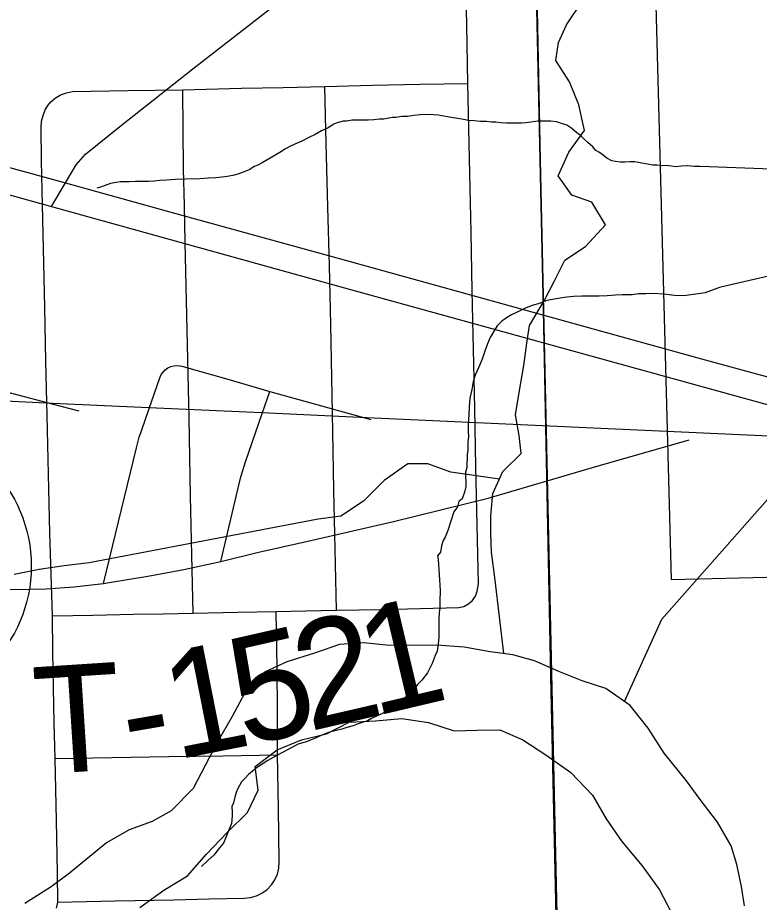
# Model space of a CAD drawing. Extents: x -6.1 to 38, y -7.7 to 22.
# Drawn here: x 6.7032 to 7.0961, y 19.6797 to 20.1484 of the extents above; entities that cross this region are included whole.
import ezdxf

# ---------------------------------------------------------------- set-up
doc = ezdxf.new("R2010")
doc.units = 0
for name, color, linetype in [('GM_X_City_Street', 7, 'Continuous'), ('GM_X_Corporation', 7, 'Continuous'), ('GM_X_County_Road', 7, 'Continuous'), ('GM_X_Major_River', 7, 'Continuous'), ('GM_X_Minor_River', 7, 'Continuous'), ('GM_X_Township_Road', 7, 'Continuous'), ('GM_X_Township_Road_Text', 7, 'Continuous'), ('GM_X_Unincorporated', 7, 'Continuous'), ('GM_X_US_Route', 7, 'Continuous')]:
    doc.layers.add(name, color=color, linetype=linetype)

msp = doc.modelspace()

# ---------------------------------------------------------------- linework, layer by layer
at = {"layer": 'GM_X_City_Street'}
for points in [[(6.94663, 19.8445), (6.94727, 19.84835), (6.94663, 19.87941), (6.94598, 19.91048), (6.94533, 19.94154), (6.94469, 19.9726), (6.94404, 20.00366), (6.94339, 20.03472), (6.94274, 20.06579), (6.94224, 20.08964), (6.94175, 20.11349), (6.94113, 20.14455), (6.94065, 20.16868), (6.94018, 20.19281)], [(6.7907, 20.11022), (6.82177, 20.11095), (6.84385, 20.11147), (6.86593, 20.11199), (6.89116, 20.11257), (6.91638, 20.11315), (6.94175, 20.11349)], [(6.7208, 20.10377), (6.72312, 20.10575), (6.72596, 20.10747), (6.72905, 20.10865), (6.73227, 20.10929), (6.76149, 20.10975), (6.7907, 20.11022)], [(6.79612, 19.83279), (6.79548, 19.86385), (6.79484, 19.89491), (6.79441, 19.9156), (6.79398, 19.93629), (6.79331, 19.96736), (6.79264, 19.99842), (6.79197, 20.02948), (6.79154, 20.04889), (6.79113, 20.06831), (6.79092, 20.08926), (6.7907, 20.11022)], [(6.87209, 19.8344), (6.87173, 19.85066), (6.87136, 19.86691), (6.87077, 19.89797), (6.87019, 19.92904), (6.86966, 19.95747), (6.86912, 19.9859), (6.86833, 20.01696), (6.86755, 20.04802), (6.86703, 20.06836), (6.86652, 20.0887), (6.86593, 20.11199)], [(6.72381, 19.67658), (6.72456, 19.67979), (6.72434, 19.69508), (6.7237, 19.72298), (6.72338, 19.73939), (6.72306, 19.75579), (6.72258, 19.77451), (6.7221, 19.79324), (6.72186, 19.81232), (6.72161, 19.83141), (6.72095, 19.85343), (6.72028, 19.87546), (6.71956, 19.90652), (6.71885, 19.93759), (6.71819, 19.96629), (6.71753, 19.995), (6.71688, 20.02606), (6.71639, 20.0493), (6.7159, 20.07252), (6.71558, 20.09016), (6.7159, 20.09348), (6.71664, 20.09658), (6.71772, 20.0996), (6.71921, 20.10182), (6.7208, 20.10377)], [(6.72161, 19.83141), (6.74301, 19.83183), (6.76441, 19.83227), (6.78027, 19.83253), (6.79612, 19.83279), (6.81987, 19.83331), (6.84011, 19.83366), (6.8558, 19.83403), (6.87209, 19.8344), (6.89616, 19.83488), (6.91653, 19.83541), (6.9369, 19.83595), (6.93957, 19.83637), (6.94177, 19.83762), (6.94407, 19.83937), (6.94577, 19.84183), (6.94663, 19.8445)], [(6.72456, 19.67979), (6.75492, 19.68041), (6.78598, 19.68104), (6.8046, 19.68142), (6.82321, 19.6818), (6.82648, 19.68214), (6.82966, 19.68307), (6.83264, 19.68452), (6.83529, 19.68647), (6.83762, 19.68885), (6.83942, 19.69159), (6.8408, 19.69461), (6.84156, 19.69782), (6.84179, 19.70112), (6.84135, 19.72948), (6.84091, 19.75784), (6.84079, 19.7809), (6.84067, 19.80395), (6.84011, 19.83366)], [(6.72306, 19.75579), (6.75314, 19.75631), (6.78323, 19.75684), (6.81207, 19.75734), (6.84091, 19.75784)]]:
    msp.add_lwpolyline(points, dxfattribs=at)
at = {"layer": 'GM_X_Corporation'}
for points in [[(4.22089, 19.39843), (4.27649, 19.3997), (4.32704, 19.40086), (4.34441, 19.40116), (4.39909, 19.40211), (4.59553, 19.40667), (4.87412, 19.41274), (4.97606, 19.41491), (5.07728, 19.4172), (5.13005, 19.41862), (5.18283, 19.42005), (5.26822, 19.42235), (5.32463, 19.42402), (6.10501, 19.44291), (6.34755, 19.45258), (6.9731, 19.47266), (6.99327, 19.47331), (6.9774, 20.19314), (6.97663, 20.24175), (6.97563, 20.30513), (6.97445, 20.38052), (6.96628, 20.9), (2.1, 20.9)], [(6.99642, 19.21465), (6.99537, 19.2963), (6.99336, 19.45142), (6.99328, 19.45811), (6.99291, 19.47381), (6.98563, 19.7993), (6.97797, 20.18781), (6.97788, 20.19349), (6.98138, 20.19354), (7.00076, 20.18964), (7.0406, 20.18161), (7.04939, 19.85064), (7.10715, 19.85216)], [(3.57893, 20.04876), (4.40517, 20.00794), (4.52052, 20.00493), (5.06432, 19.99968), (5.10588, 19.99873), (5.44207, 19.98944), (5.85226, 19.97619), (6.03347, 19.96996), (6.05243, 19.96934), (6.44715, 19.95634), (6.50311, 19.95448), (6.5387, 19.95281), (6.57375, 19.95116), (6.60957, 19.94948), (6.64602, 19.94776), (6.72175, 19.94421), (6.77262, 19.94188), (6.8325, 19.93914), (6.8881, 19.93659), (7.17492, 19.92346)], [(3.57893, 20.04876), (4.40517, 20.00794), (4.52052, 20.00493), (5.06432, 19.99968), (5.10588, 19.99873), (5.44207, 19.98944), (5.85226, 19.97619), (6.03347, 19.96996), (6.05243, 19.96934), (6.44715, 19.95634), (6.50311, 19.95448), (6.5387, 19.95281), (6.57375, 19.95116), (6.60957, 19.94948), (6.64602, 19.94776), (6.72175, 19.94421), (6.77262, 19.94188), (6.8325, 19.93914), (6.8881, 19.93659), (7.17492, 19.92346)]]:
    msp.add_lwpolyline(points, dxfattribs=at)
msp.add_lwpolyline([(8.9, 19.53649), (8.9, 20.9), (6.96628, 20.9), (6.97445, 20.38052), (6.97563, 20.30513), (6.97663, 20.24175), (6.9774, 20.19314), (6.99327, 19.47331), (8.77312, 19.53228), (8.77571, 19.53237)], close=True, dxfattribs=at)
at = {"layer": 'GM_X_County_Road'}
msp.add_lwpolyline([(6.7211, 20.04832), (6.72854, 20.06081), (6.73424, 20.07037), (6.73916, 20.07601), (6.75824, 20.09151), (6.79602, 20.12134), (6.83803, 20.15389), (6.86721, 20.17741), (6.88371, 20.19172), (6.89583, 20.20385), (6.90538, 20.21459), (6.9181, 20.2305), (6.94634, 20.26728), (6.96662, 20.29412), (7.03104, 20.38022), (7.06583, 20.42893), (7.09526, 20.47089), (7.13583, 20.52815)], dxfattribs=at)
at = {"layer": 'GM_X_Major_River'}
for points in [[(7.08821, 19.67779), (7.08663, 19.68802), (7.08429, 19.69976), (7.0812, 19.7096), (7.07393, 19.72206), (7.06478, 19.73414), (7.05753, 19.74396), (7.04571, 19.75867), (7.03731, 19.77189), (7.02777, 19.78396), (7.01486, 19.79298), (7.00235, 19.79707), (6.98984, 19.80192), (6.97694, 19.80753), (6.96558, 19.81087), (6.95347, 19.8123), (6.93983, 19.81487), (6.92508, 19.81591), (6.90012, 19.81575), (6.88649, 19.81718), (6.87364, 19.81634), (6.86043, 19.8117), (6.84571, 19.80705), (6.83402, 19.80167), (6.8235, 19.7906), (6.81678, 19.77804), (6.80892, 19.76434), (6.79622, 19.73999), (6.78457, 19.72815), (6.7744, 19.7224), (6.76232, 19.71815), (6.75027, 19.71124), (6.7307, 19.69519), (6.72092, 19.68792), (6.70698, 19.6791)], [(6.76788, 19.67685), (6.78068, 19.68603), (6.79311, 19.6937), (6.80325, 19.70514), (6.81415, 19.71659), (6.82504, 19.72728), (6.83064, 19.73907), (6.82905, 19.75158), (6.84072, 19.76037), (6.85354, 19.76577), (6.86676, 19.76889), (6.87882, 19.77503), (6.89281, 19.77588), (6.90679, 19.77711), (6.9208, 19.77492), (6.93445, 19.77046), (6.94654, 19.77092), (6.95865, 19.771), (6.97078, 19.76577), (6.98293, 19.75788), (6.99623, 19.74849), (7.00766, 19.73643), (7.01492, 19.72396), (7.02332, 19.71188), (7.03399, 19.69905), (7.04315, 19.68622), (7.04966, 19.67412)]]:
    msp.add_lwpolyline(points, dxfattribs=at)
at = {"layer": 'GM_X_Minor_River'}
for points in [[(6.96074, 19.81144), (6.95621, 19.85032), (6.95428, 19.8651), (6.95387, 19.87496), (6.95384, 19.88444), (6.95494, 19.8962), (6.9602, 19.90796), (6.97001, 19.91747), (6.96885, 19.92695), (6.96692, 19.93793), (6.96915, 19.95083), (6.97139, 19.96411), (6.97286, 19.97587), (6.97435, 19.98535), (6.98225, 19.99864), (6.98752, 20.00889), (6.99316, 20.01991), (7.00411, 20.02714), (7.01466, 20.03855), (7.00744, 20.05066), (6.99684, 20.05442), (6.98963, 20.06463), (6.99526, 20.07716), (7.00355, 20.08856), (7.00049, 20.1022), (6.99554, 20.11432), (6.98832, 20.12567), (6.9898, 20.13515), (6.99394, 20.14464), (7.0026, 20.15756)], [(7.10731, 20.06802), (7.06474, 20.06954), (7.06171, 20.06949), (7.05828, 20.06981), (7.05486, 20.06975), (7.05183, 20.06931), (7.04955, 20.06965), (7.0465, 20.06998), (7.04423, 20.06994), (7.04194, 20.07028), (7.03966, 20.07024), (7.03776, 20.07058), (7.03585, 20.07093), (7.03395, 20.07128), (7.03204, 20.07162), (7.03014, 20.07197), (7.02748, 20.07192), (7.02482, 20.07187), (7.02255, 20.07183), (7.01988, 20.07217), (7.01797, 20.07251), (7.01529, 20.07398), (7.01337, 20.07547), (7.01144, 20.07696), (7.00952, 20.07806), (7.00797, 20.07994), (7.00527, 20.08217), (7.00334, 20.08404), (7.0014, 20.0859), (6.99948, 20.08739), (6.99678, 20.08962), (6.99409, 20.09148), (6.98874, 20.09328), (6.98569, 20.09361), (6.98228, 20.09355), (6.97886, 20.09349), (6.97507, 20.09304), (6.97242, 20.09261), (6.97014, 20.09257), (6.96786, 20.09253), (6.96559, 20.09249), (6.96217, 20.09243), (6.95912, 20.09275), (6.95646, 20.09308), (6.95418, 20.09304), (6.95152, 20.09338), (6.94848, 20.09332), (6.94506, 20.09364), (6.94201, 20.09397), (6.93858, 20.09467), (6.93173, 20.09569), (6.92601, 20.09672), (6.92107, 20.09702), (6.91651, 20.09694), (6.9131, 20.09649), (6.90969, 20.09605), (6.90665, 20.096), (6.90362, 20.09556), (6.90173, 20.09553), (6.89984, 20.09512), (6.89718, 20.09469), (6.89491, 20.09465), (6.89188, 20.09421), (6.88884, 20.09416), (6.88656, 20.09412), (6.88352, 20.09406), (6.88049, 20.09401), (6.87746, 20.09357), (6.87556, 20.09354), (6.87253, 20.09272), (6.87065, 20.09193), (6.86765, 20.08998), (6.86425, 20.0884), (6.86087, 20.08643), (6.85748, 20.08485), (6.85372, 20.08288), (6.84995, 20.08129), (6.84731, 20.08011), (6.84506, 20.07893), (6.84205, 20.07697), (6.83266, 20.07148), (6.8304, 20.0703), (6.82851, 20.06951), (6.82626, 20.06794), (6.82325, 20.06675), (6.81985, 20.06555), (6.81721, 20.06474), (6.81418, 20.0643), (6.81153, 20.06388), (6.80811, 20.06344), (6.80432, 20.06337), (6.79977, 20.06291), (6.79218, 20.06277), (6.78686, 20.06268), (6.78231, 20.06221), (6.77851, 20.06215)], [(6.77851, 20.06215), (6.77548, 20.06171), (6.77245, 20.06166), (6.76941, 20.0616), (6.76561, 20.06154), (6.7622, 20.06147), (6.75954, 20.06143), (6.75764, 20.06139), (6.75537, 20.06097), (6.75234, 20.06054), (6.74894, 20.05934), (6.74706, 20.05854), (6.74516, 20.05813)], [(7.10565, 20.01248), (7.07879, 20.00629), (7.07501, 20.00547), (7.07161, 20.00427), (7.06746, 20.00267), (7.0561, 20.00095), (7.05115, 20.00124), (7.04545, 20.0019), (7.03975, 20.00218), (7.03595, 20.00211), (7.03215, 20.00204), (7.02874, 20.0016), (7.02608, 20.00155), (7.02343, 20.0015), (7.02001, 20.00144), (7.01546, 20.00098), (7.01128, 20.0009), (7.00673, 20.00083), (7.00217, 20.00074), (6.99761, 20.00066), (6.99269, 20.00019), (6.98852, 19.99936), (6.9836, 19.99851), (6.97945, 19.99691), (6.9753, 19.9957), (6.97228, 19.99451), (6.96964, 19.99332), (6.96739, 19.99214), (6.96475, 19.99095), (6.96212, 19.98938), (6.95949, 19.98743), (6.95726, 19.98511), (6.95578, 19.9828), (6.95357, 19.97896), (6.95211, 19.97551), (6.95066, 19.97169), (6.94922, 19.96747), (6.9474, 19.96288), (6.94557, 19.95904), (6.9445, 19.9556), (6.94381, 19.95141), (6.94275, 19.94683), (6.94245, 19.94226), (6.94215, 19.93807), (6.94187, 19.93274), (6.94193, 19.92932), (6.94198, 19.92628), (6.94165, 19.92361), (6.94168, 19.92171), (6.94173, 19.91905), (6.94139, 19.91715), (6.94114, 19.90991), (6.94042, 19.90762), (6.94055, 19.90002), (6.93985, 19.89696), (6.93877, 19.89352), (6.9369, 19.89197), (6.93619, 19.88929), (6.93434, 19.8866), (6.9311, 19.87665), (6.92964, 19.87321), (6.92854, 19.87129), (6.92782, 19.86861), (6.92713, 19.86518), (6.92564, 19.86325), (6.92605, 19.86135)], [(6.95839, 19.90391), (6.9326, 19.9075), (6.92048, 19.91202), (6.90989, 19.91199), (6.89743, 19.90323), (6.8865, 19.8922), (6.87442, 19.8842), (6.86232, 19.88265), (6.74099, 19.85954), (6.72775, 19.85798), (6.71452, 19.85605), (6.70129, 19.85335)], [(7.02473, 19.78609), (7.04439, 19.82974), (7.10696, 19.90044)], [(6.92605, 19.86135), (6.92711, 19.84502), (6.92683, 19.83931), (6.9269, 19.83551), (6.92656, 19.83322), (6.92624, 19.8298), (6.92632, 19.82562), (6.92636, 19.82295), (6.92641, 19.82029), (6.92607, 19.81801), (6.92574, 19.81534), (6.92541, 19.81267), (6.92431, 19.81037), (6.92287, 19.80616), (6.9203, 19.80117), (6.91733, 19.79732), (6.91509, 19.795), (6.9125, 19.79153), (6.90951, 19.78881), (6.90088, 19.78257), (6.89675, 19.77984), (6.89336, 19.77826), (6.89073, 19.77707), (6.88847, 19.77589), (6.88621, 19.77508), (6.88356, 19.77428), (6.88093, 19.77309), (6.87752, 19.77227), (6.87488, 19.77146), (6.87185, 19.77065), (6.86845, 19.76982), (6.8643, 19.76823), (6.86016, 19.76626), (6.85601, 19.76466), (6.85186, 19.76344), (6.84809, 19.76147), (6.84358, 19.75911), (6.83981, 19.75715), (6.83568, 19.75479), (6.83267, 19.75283), (6.82967, 19.75088), (6.82743, 19.74894), (6.82556, 19.74738), (6.82369, 19.74545), (6.82183, 19.74351), (6.82072, 19.74159), (6.81962, 19.73967), (6.81889, 19.73776), (6.81818, 19.73546), (6.81747, 19.73241), (6.81674, 19.73049), (6.8168, 19.72745), (6.81683, 19.72555), (6.81653, 19.72137), (6.81216, 19.71102), (6.80918, 19.70754), (6.80733, 19.70485), (6.80397, 19.70175), (6.80061, 19.69865)]]:
    msp.add_lwpolyline(points, dxfattribs=at)
at = {"layer": 'GM_X_Township_Road'}
for points in [[(6.77851, 19.95764), (6.77925, 19.95924), (6.78022, 19.96063), (6.78142, 19.96183), (6.7828, 19.9628), (6.78434, 19.96351), (6.78597, 19.96395), (6.78766, 19.9641), (6.78935, 19.96395), (6.79024, 19.96375), (6.81449, 19.95679)], [(6.67913, 19.95494), (6.72196, 19.94367), (6.73558, 19.94002)], [(6.74871, 19.84861), (6.7661, 19.92046), (6.7676, 19.92606), (6.76872, 19.92952), (6.77283, 19.94134), (6.77851, 19.95764)], [(6.81449, 19.95679), (6.83681, 19.9504), (6.88831, 19.93605), (6.89033, 19.93549)], [(6.81081, 19.86016), (6.82123, 19.90433), (6.82159, 19.90567), (6.82382, 19.91301), (6.83271, 19.9386), (6.83681, 19.9504)], [(6.48652, 19.89928), (6.51869, 19.88966), (6.55233, 19.8788), (6.58556, 19.86731), (6.61648, 19.85853), (6.62678, 19.85614), (6.64783, 19.85164), (6.66433, 19.84871), (6.67833, 19.84683), (6.68731, 19.84579), (6.70069, 19.84537), (6.71824, 19.84579), (6.73287, 19.84683), (6.74871, 19.84861), (6.75159, 19.84909), (6.77215, 19.85247), (6.79116, 19.85603), (6.81081, 19.86016), (6.83006, 19.86498), (6.857, 19.87098), (6.9023, 19.88145), (6.9524, 19.8938), (7.00765, 19.9101), (7.05895, 19.92468)]]:
    msp.add_lwpolyline(points, dxfattribs=at)
at = {"layer": 'GM_X_Unincorporated'}
msp.add_circle((6.63602, 19.85778), 0.0744, dxfattribs=at)
at = {"layer": 'GM_X_US_Route'}
for points in [[(6.18402, 20.08149), (6.21072, 20.09386), (6.24135, 20.10538), (6.27522, 20.11558), (6.30907, 20.12316), (6.33711, 20.12796), (6.3662, 20.13057), (6.38944, 20.13165), (6.42267, 20.13143), (6.45111, 20.12905), (6.47327, 20.12687), (6.50388, 20.12145), (6.55663, 20.1087), (6.64786, 20.08301), (6.72854, 20.06081), (6.7851, 20.04522), (6.87934, 20.01916), (7.06349, 19.96814), (7.13037, 19.94989)], [(6.55161, 20.09519), (6.63777, 20.07149), (6.7211, 20.04832)], [(6.7211, 20.04832), (6.87947, 20.00428), (7.1189, 19.93839)]]:
    msp.add_lwpolyline(points, dxfattribs=at)

# ---------------------------------------------------------------- texts
at = {"layer": 'GM_X_Township_Road_Text'}
for s, rotation, p in [('1', 13.3328, (6.8918, 19.77806)), ('2', 13.0349, (6.85739, 19.7701)), ('5', 12.8472, (6.82306, 19.76227)), ('1', 11.1716, (6.78695, 19.75511)), ('T', 3.7311, (6.71358, 19.74736)), ('-', 9.7332, (6.76243, 19.75089))]:
    msp.add_text(s, height=0.05682, rotation=rotation, dxfattribs=at).set_placement(p)

doc.saveas('drawing.dxf')
